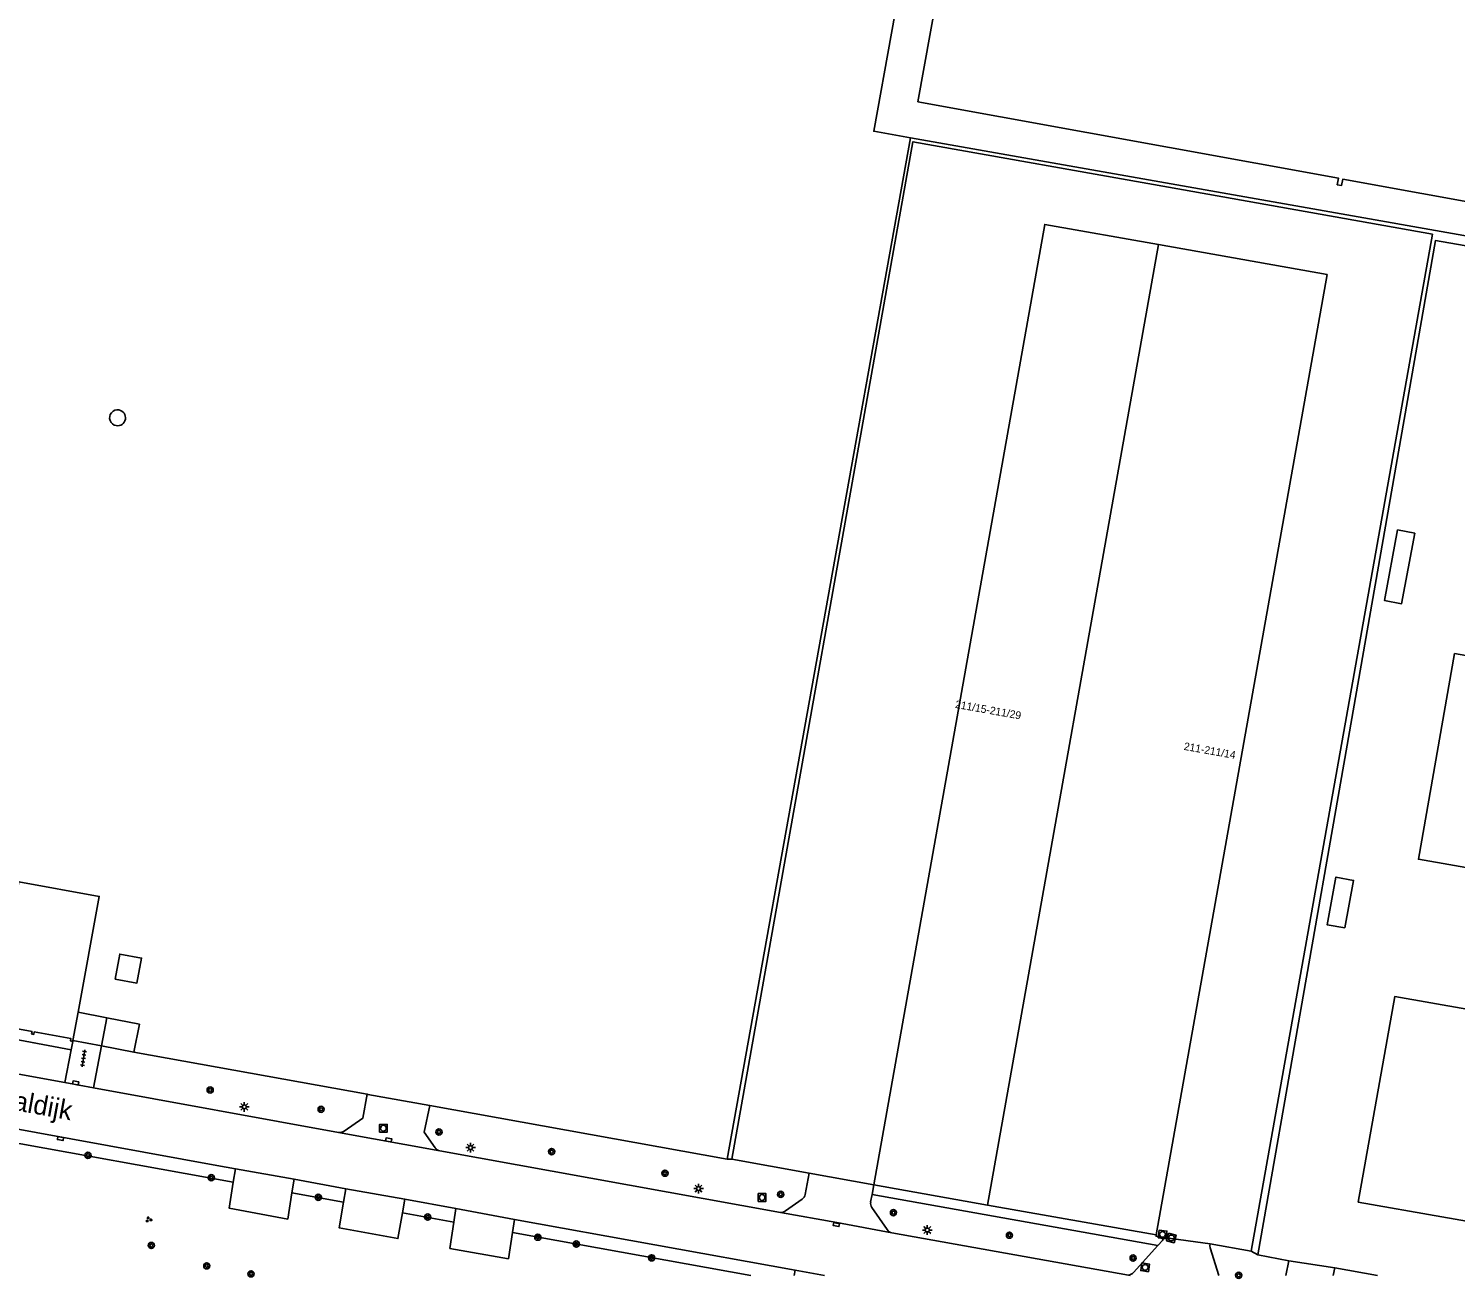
# Model space of a CAD drawing. Extents: x 130998 to 133001, y 398999 to 403002.
# Drawn here: x 132332.6 to 132517.1, y 398999.6 to 399161.2 of the extents above; entities that cross this region are included whole.
import ezdxf

# ---------------------------------------------------------------- set-up
doc = ezdxf.new("R2010")
doc.units = 0
for name, color, linetype in [('gg-afsc-hekwerk', 7, 'Continuous'), ('gg-anno-huisnummerreeks BGT', 7, 'Continuous'), ('gg-anno-openbare ruimte label', 7, 'Continuous'), ('gg-bbg-bijgebouw', 7, 'Continuous'), ('gg-bbg-gedigitaliseerde bebouwing', 7, 'Continuous'), ('gg-bbg-hoofdgebouw', 7, 'Continuous'), ('gg-bbg-luifel en loopbrug', 7, 'Continuous'), ('gg-bbg-opslagtank', 7, 'Continuous'), ('gg-bbg-tussenscheiding', 7, 'Continuous'), ('gg-knt-verharding', 7, 'Continuous'), ('gg-knt-verharding nz', 7, 'Continuous'), ('gt-grn-groengrens', 7, 'Continuous'), ('gt-grn-vlakafsluiter', 7, 'Continuous'), ('gt-grn-weggrens', 7, 'Continuous'), ('gt-symb-boom', 7, 'Continuous'), ('gt-symb-groenvak', 7, 'Continuous'), ('gt-symb-kolk', 7, 'Continuous'), ('gt-symb-lichtmast', 7, 'Continuous'), ('gt-symb-rioolschacht', 7, 'Continuous'), ('gt-symb-tegel verharding', 7, 'Continuous'), ('gx-grn-maaiveld', 7, 'Continuous')]:
    doc.layers.add(name, color=color, linetype=linetype)

# ---------------------------------------------------------------- blocks, each defined once
blk = doc.blocks.new('gt0-BOOM')
at = {"layer": 'gt-symb-boom'}
for radius in [0.4, 0.2]:
    blk.add_circle((0, 0), radius, dxfattribs=at)
blk = doc.blocks.new('gt0-LMAST')
at = {"layer": 'gt-symb-lichtmast'}
for p, q in [((-0.18, 0.17), (-0.45, 0.44)), ((-0.01, 0.25), (-0.01, 0.62)), ((0.17, 0.17), (0.44, 0.44)), ((-0.26, 0), (-0.63, 0)), ((-0.18, -0.18), (-0.45, -0.45)), ((-0.01, -0.25), (-0.01, -0.63)), ((0.44, -0.45), (0.17, -0.18)), ((0.24, 0), (0.62, 0))]:
    blk.add_line(p, q, dxfattribs=at)
blk.add_circle((-0.01, 0), 0.25, dxfattribs=at)
blk = doc.blocks.new('gt0-RS')
at = {"layer": 'gt-symb-rioolschacht'}
blk.add_lwpolyline([(-0.5, -0.5), (0.5, -0.5), (0.5, 0.5), (-0.5, 0.5)], close=True, dxfattribs=at)
blk.add_circle((0, 0), 0.375, dxfattribs=at)
blk = doc.blocks.new('gt0-KOLK')
at = {"layer": 'gt-symb-kolk'}
blk.add_lwpolyline([(0, 0), (0.37, 0), (0.37, 0.4), (-0.38, 0.4), (-0.38, 0), (0, 0)], dxfattribs=at)
blk = doc.blocks.new('gt0-TEG1')
at = {"layer": 'gt-symb-tegel verharding'}
for p, q in [((-1.12, 0), (1.12, 0)), ((-0.9, -0.25), (-0.9, 0.25)), ((-0.45, -0.25), (-0.45, 0.25)), ((0, -0.25), (0, 0.25)), ((0.45, -0.25), (0.45, 0.25)), ((0.9, -0.25), (0.9, 0.25))]:
    blk.add_line(p, q, dxfattribs=at)
blk = doc.blocks.new('gt0-GRVAK')
at = {"layer": 'gt-symb-groenvak'}
for p, q in [((-0.11, 0.19), (-0.23, 0.24)), ((-0.18, 0.15), (0.09, 0.15)), ((-0.09, 0.21), (-0.16, 0.32)), ((-0.05, 0.21), (-0.05, 0.39)), ((0, 0.21), (0.06, 0.32)), ((0.01, 0.19), (0.13, 0.24)), ((0.26, -0.05), (0.2, 0.06)), ((0.3, -0.05), (0.3, 0.13)), ((0.35, -0.05), (0.41, 0.06)), ((-0.24, -0.23), (-0.36, -0.18)), ((-0.32, -0.26), (-0.05, -0.26)), ((-0.23, -0.21), (-0.29, -0.09)), ((-0.18, -0.2), (-0.18, -0.02)), ((-0.14, -0.21), (-0.07, -0.09)), ((-0.12, -0.23), (0, -0.18)), ((0.24, -0.07), (0.12, -0.02)), ((0.17, -0.11), (0.44, -0.11)), ((0.37, -0.07), (0.49, -0.02))]:
    blk.add_line(p, q, dxfattribs=at)

msp = doc.modelspace()

# ---------------------------------------------------------------- linework, layer by layer
at = {"layer": 'gg-afsc-hekwerk'}
for p, q in [((132422.92, 399015.05), (132446.62, 399147.09)), ((132342.7, 399033.35), (132338.97, 399034.05)), ((132342.7, 399033.35), (132338.97, 399034.05)), ((132346.17, 399028.88), (132376.33, 399023.46)), ((132346.17, 399028.88), (132376.33, 399023.46)), ((132376.33, 399023.46), (132376.45, 399023.44)), ((132376.33, 399023.46), (132376.45, 399023.44)), ((132376.45, 399023.44), (132384.44, 399021.99)), ((132376.45, 399023.44), (132384.44, 399021.99)), ((132384.44, 399021.99), (132422.92, 399015.05)), ((132384.44, 399021.99), (132422.92, 399015.05))]:
    msp.add_line(p, q, dxfattribs=at)
for points in [[(132448.73, 399186.04), (132441.87, 399147.96), (132446.62, 399147.09)], [(132446.62, 399147.09), (132572.39, 399124.91), (132572.3, 399124.44), (132625.55, 399115.48)]]:
    msp.add_lwpolyline(points, dxfattribs=at)
at = {"layer": 'gg-bbg-bijgebouw'}
for p, q in [((132341.98, 399029.72), (132342.7, 399033.35)), ((132346.17, 399028.88), (132341.98, 399029.72))]:
    msp.add_line(p, q, dxfattribs=at)
at = {"layer": 'gg-bbg-gedigitaliseerde bebouwing'}
msp.add_line((132447.55, 399151.76), (132453.59, 399185.16), dxfattribs=at)
msp.add_lwpolyline([(132338.97, 399034.05), (132341.71, 399049.03), (132331.32, 399050.93), (132330.67, 399047.35), (132315.58, 399050.1)], dxfattribs=at)
at = {"layer": 'gg-bbg-hoofdgebouw'}
for p, q in [((132500.49, 399129.44), (132478.68, 399133.31)), ((132478.4, 399005.26), (132500.49, 399129.44)), ((132338.97, 399034.05), (132338.3, 399030.42)), ((132338.3, 399030.42), (132338.27, 399030.29)), ((132338.27, 399030.29), (132338.27, 399030.29)), ((132441.87, 399011.74), (132456.58, 399009.13)), ((132456.58, 399009.13), (132478.4, 399005.26))]:
    msp.add_line(p, q, dxfattribs=at)
for points in [[(132447.55, 399151.76), (132501.96, 399141.91), (132501.81, 399141.05), (132502.35, 399140.96), (132502.51, 399141.75), (132592.58, 399125.45), (132592.4, 399124.48), (132592.94, 399124.38), (132594.78, 399134.5)], [(132478.68, 399133.31), (132463.97, 399135.92), (132441.87, 399011.74)], [(132616.25, 399062.97), (132607.96, 399064.43), (132516.98, 399080.43), (132512.3, 399053.83), (132611.55, 399036.38)], [(132312.81, 399034.94), (132313.11, 399034.88), (132313.17, 399035.2), (132317.9, 399034.35), (132317.85, 399034.03), (132318.15, 399033.96), (132318.21, 399034.28), (132322.93, 399033.43), (132322.89, 399033.11), (132323.18, 399033.04), (132323.24, 399033.36), (132327.98, 399032.5), (132327.92, 399032.18), (132328.21, 399032.12), (132328.27, 399032.44), (132333.01, 399031.58), (132332.96, 399031.26), (132333.24, 399031.19), (132333.3, 399031.51), (132338.05, 399030.66), (132337.99, 399030.34), (132338.27, 399030.29)], [(132558.59, 399000), (132504.51, 399009.52), (132509.23, 399036.09), (132608.46, 399018.62)]]:
    msp.add_lwpolyline(points, dxfattribs=at)
at = {"layer": 'gg-bbg-luifel en loopbrug'}
for points in [[(132511.82, 399096.01), (132510.12, 399086.87), (132507.91, 399087.28), (132509.61, 399096.42), (132511.82, 399096.01)], [(132502.76, 399044.95), (132503.91, 399051.11), (132501.63, 399051.53), (132500.49, 399045.37), (132502.76, 399044.95)], [(132343.76, 399038.35), (132344.36, 399041.57), (132347.18, 399041.05), (132346.58, 399037.82), (132343.76, 399038.35)]]:
    msp.add_lwpolyline(points, dxfattribs=at)
at = {"layer": 'gg-bbg-opslagtank'}
for start, end in [(79.8048, 259.8048), (259.8048, 79.8048)]:
    msp.add_arc((132344.07, 399110.91), 1.03, start, end, dxfattribs=at)
at = {"layer": 'gg-bbg-tussenscheiding'}
msp.add_line((132478.68, 399133.31), (132456.58, 399009.13), dxfattribs=at)
at = {"layer": 'gg-knt-verharding'}
for p, q in [((132337.27, 399024.97), (132311.58, 399029.64)), ((132338.06, 399029.21), (132337.27, 399024.97)), ((132338.27, 399030.29), (132338.06, 399029.21)), ((132341.98, 399029.72), (132340.96, 399024.3)), ((132340.96, 399024.3), (132337.27, 399024.97)), ((132340.96, 399024.3), (132372.65, 399018.52)), ((132385.73, 399016.15), (132429.81, 399008.16)), ((132433.53, 399013.25), (132423.51, 399015.04)), ((132359.03, 399012.08), (132359.31, 399013.83)), ((132359.31, 399013.83), (132366.9, 399012.46)), ((132366.9, 399012.46), (132366.62, 399010.71)), ((132373.61, 399011.24), (132366.9, 399012.46)), ((132432.99, 399010.51), (132433.53, 399013.25)), ((132373.31, 399009.5), (132373.61, 399011.24)), ((132373.61, 399011.24), (132381.21, 399009.87)), ((132441.87, 399011.74), (132441.64, 399010.48)), ((132381.21, 399009.87), (132380.91, 399008.13)), ((132387.8, 399008.67), (132381.21, 399009.87)), ((132430.46, 399008.38), (132432.59, 399009.89)), ((132441.64, 399010.48), (132441.46, 399009.54)), ((132441.62, 399008.8), (132443.58, 399005.95)), ((132441.64, 399010.48), (132478.6, 399003.88)), ((132387.55, 399006.93), (132387.8, 399008.67)), ((132387.8, 399008.67), (132395.4, 399007.28)), ((132395.4, 399007.28), (132395.14, 399005.57)), ((132431.69, 399000.69), (132395.4, 399007.28)), ((132444.21, 399005.53), (132474.81, 399000.04)), ((132475.45, 399000.41), (132478.6, 399003.88)), ((132479.39, 399004.91), (132485.35, 399004.1)), ((132485.35, 399004.1), (132490.66, 399003.18)), ((132491.54, 399002.68), (132495.52, 399001.93)), ((132495.17, 399000), (132495.52, 399001.93)), ((132495.52, 399001.93), (132501.47, 399001.01)), ((132431.57, 399000), (132431.69, 399000.69)), ((132431.69, 399000.69), (132435.49, 399000)), ((132501.29, 399000), (132501.47, 399001.01)), ((132501.47, 399001.01), (132506.99, 399000))]:
    msp.add_line(p, q, dxfattribs=at)
for points in [[(132479.99, 399140.74), (132446.92, 399146.6), (132423.51, 399015.04)], [(132490.66, 399003.18), (132514.1, 399134.65), (132479.99, 399140.74)], [(132625.39, 399114.53), (132514.5, 399133.83), (132502.66, 399066.13), (132491.54, 399002.68)], [(132359.31, 399013.83), (132356.9, 399014.25), (132310.13, 399022.77)], [(132373.36, 399018.68), (132375.77, 399020.34), (132376.33, 399023.46)], [(132384.44, 399021.99), (132383.71, 399018.56), (132385.16, 399016.51)], [(132366.62, 399010.71), (132366.08, 399007.31), (132358.49, 399008.73), (132359.03, 399012.08)], [(132380.91, 399008.13), (132380.32, 399004.79), (132372.74, 399006.16), (132373.31, 399009.5)], [(132395.14, 399005.57), (132394.61, 399002.19), (132387.06, 399003.51), (132387.55, 399006.93)], [(132479.39, 399004.91), (132478.37, 399005.09), (132478.4, 399005.26)], [(132478.6, 399003.88), (132479.2, 399004.54), (132479.39, 399004.91)], [(132485.35, 399004.1), (132485.32, 399003.84), (132485.36, 399003.58), (132486.5, 399000)]]:
    msp.add_lwpolyline(points, dxfattribs=at)
for centre, radius, start, end in [((132372.78, 399019.54), 1.03, 262.7336, 304.0734), ((132385.98, 399017.17), 1.06, 219.152, 256.6943), ((132432.05, 399010.68), 0.964, 304.4193, 349.9069), ((132442.43, 399009.36), 0.981, 169.6536, 214.9597), ((132429.85, 399009.1), 0.947, 267.426, 309.7619), ((132444.42, 399006.53), 1.02, 214.8412, 258.0749), ((132474.59, 399001.18), 1.16, 280.9475, 318.3893)]:
    msp.add_arc(centre, radius, start, end, dxfattribs=at)
at = {"layer": 'gg-knt-verharding nz'}
for p, q in [((132372.65, 399018.52), (132385.73, 399016.15)), ((132474.81, 399000.04), (132475.04, 399000))]:
    msp.add_line(p, q, dxfattribs=at)
msp.add_lwpolyline([(132444.21, 399005.53), (132437.08, 399006.85), (132429.81, 399008.16)], dxfattribs=at)
at = {"layer": 'gt-grn-groengrens'}
for p, q in [((132312.42, 399034.05), (132338.06, 399029.21)), ((132359.03, 399012.08), (132317.78, 399019.52)), ((132373.31, 399009.5), (132366.62, 399010.71)), ((132387.55, 399006.93), (132380.91, 399008.13)), ((132395.14, 399005.57), (132425.98, 399000))]:
    msp.add_line(p, q, dxfattribs=at)
at = {"layer": 'gt-grn-vlakafsluiter'}
for p, q in [((132423.51, 399015.04), (132422.92, 399015.05)), ((132433.53, 399013.25), (132441.87, 399011.74)), ((132490.66, 399003.18), (132491.54, 399002.68))]:
    msp.add_line(p, q, dxfattribs=at)
at = {"layer": 'gt-grn-weggrens'}
for p, q in [((132338.3, 399030.42), (132341.98, 399029.72)), ((132474.8, 399000), (132474.81, 399000.04))]:
    msp.add_line(p, q, dxfattribs=at)
at = {"layer": 'gx-grn-maaiveld'}
for p, q in [((132422.92, 399015.05), (132446.62, 399147.09)), ((132342.7, 399033.35), (132346.89, 399032.51)), ((132346.89, 399032.51), (132346.17, 399028.88))]:
    msp.add_line(p, q, dxfattribs=at)
msp.add_lwpolyline([(132446.62, 399147.09), (132572.39, 399124.91), (132572.3, 399124.44), (132625.55, 399115.48)], dxfattribs=at)

# ---------------------------------------------------------------- block references
at = {"layer": 'gt-symb-boom'}
for p in [(132356.05, 399024), (132370.4, 399021.51), (132385.63, 399018.57), (132400.2, 399016.04), (132414.86, 399013.24), (132429.83, 399010.51), (132444.41, 399008.15), (132459.41, 399005.23), (132403.4, 399004.08), (132355.61, 399001.26), (132475.4, 399002.27), (132361.34, 399000.23), (132489.06, 399000.04)]:
    msp.add_blockref('gt0-BOOM', p, dxfattribs=at)
for p, rotation in [((132340.25, 399015.55), -10.309970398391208), ((132356.19, 399012.66), -10.30997039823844), ((132370.03, 399010.13), -10.30997039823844), ((132384.18, 399007.57), -10.30997039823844), ((132398.42, 399004.97), -10.309970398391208), ((132348.43, 399003.9), -10.309970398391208), ((132413.13, 399002.3), -10.30997039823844)]:
    msp.add_blockref('gt0-BOOM', p, dxfattribs=dict(at, rotation=rotation))
at = {"layer": 'gt-symb-groenvak'}
msp.add_blockref('gt0-GRVAK', (132348.08, 399007.25), dxfattribs=at)
at = {"layer": 'gt-symb-kolk'}
for p, rotation in [((132338.62, 399024.71), -10.366322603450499), ((132336.72, 399017.92), 169.74640198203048), ((132379.11, 399017.35), -10.238442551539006), ((132437.06, 399006.8), 169.61431705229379)]:
    msp.add_blockref('gt0-KOLK', p, dxfattribs=dict(at, rotation=rotation))
at = {"layer": 'gt-symb-lichtmast'}
for p in [(132360.47, 399021.83), (132389.72, 399016.55), (132419.21, 399011.26), (132448.79, 399005.9)]:
    msp.add_blockref('gt0-LMAST', p, dxfattribs=at)
at = {"layer": 'gt-symb-rioolschacht'}
for p in [(132378.45, 399019.06), (132427.42, 399010.1)]:
    msp.add_blockref('gt0-RS', p, dxfattribs=at)
for p, rotation in [((132479.2, 399005.33), -7.992313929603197), ((132480.35, 399004.87), -105.00891367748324), ((132476.96, 399001.07), -99.37757912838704)]:
    msp.add_blockref('gt0-RS', p, dxfattribs=dict(at, rotation=rotation))
at = {"layer": 'gt-symb-tegel verharding', "rotation": 81.25383773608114}
msp.add_blockref('gt0-TEG1', (132339.67, 399028.1), dxfattribs=at)

# ---------------------------------------------------------------- texts
at = {"layer": 'gg-anno-huisnummerreeks BGT'}
for s, p in [('211/15-211/29', (132452.33, 399073.42)), ('211-211/14', (132481.9, 399067.99))]:
    msp.add_text(s, height=1, rotation=349.9, dxfattribs=at).set_placement(p)
at = {"layer": 'gg-anno-openbare ruimte label'}
msp.add_text('Goirkekanaaldijk', height=2.5, rotation=349.7, dxfattribs=at).set_placement((132313.65, 399024.5))

doc.saveas('drawing.dxf')
